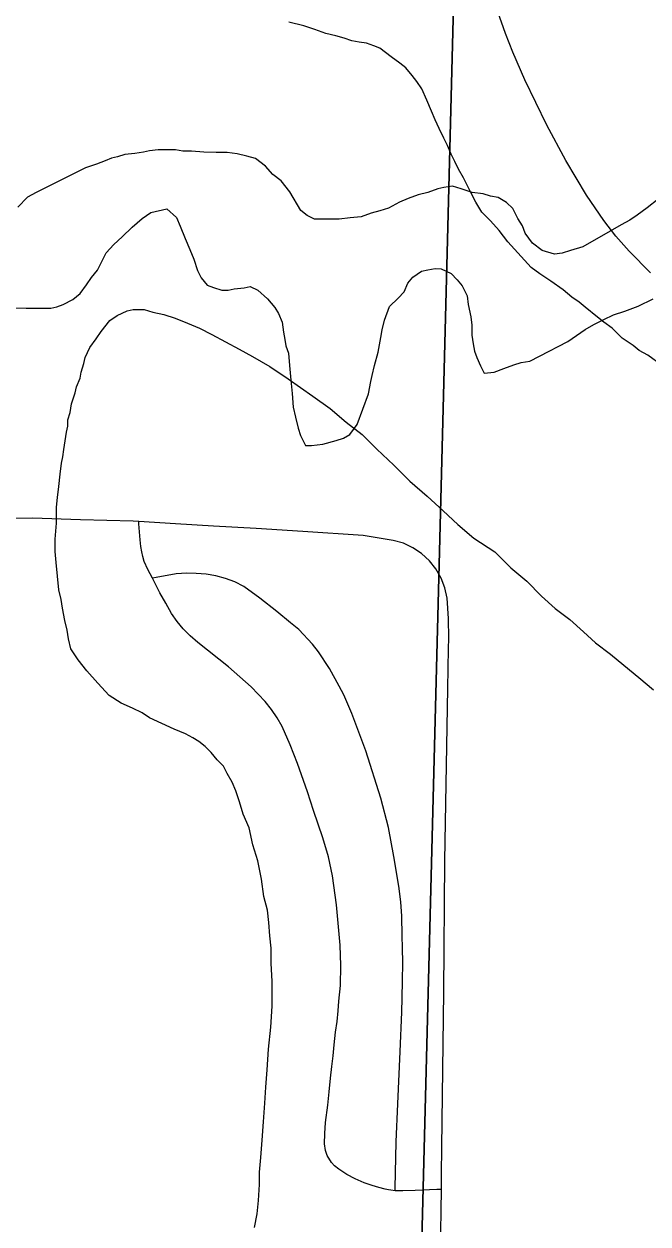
# Model space of a CAD drawing. Extents: x 2.4 to 73.1, y 4.5 to 25.6.
# Drawn here: x 46.4538 to 46.5501, y 18.828 to 19.0134 of the extents above; entities that cross this region are included whole.
import ezdxf

# ---------------------------------------------------------------- set-up
doc = ezdxf.new("R2010")
doc.units = 0
for name, color, linetype in [('GM_X_County_Road', 7, 'Continuous'), ('GM_X_Major_River', 7, 'Continuous'), ('GM_X_Section', 7, 'Continuous'), ('GM_X_Township_Road', 7, 'Continuous')]:
    doc.layers.add(name, color=color, linetype=linetype)

msp = doc.modelspace()

# ---------------------------------------------------------------- linework, layer by layer
at = {"layer": 'GM_X_County_Road'}
for points in [[(46.55047, 18.97496), (46.54719, 18.97827), (46.54516, 18.98058), (46.54326, 18.98304), (46.54063, 18.98692), (46.53743, 18.99228), (46.53448, 18.99778), (46.53107, 19.00477), (46.52922, 19.00902), (46.5281, 19.01191), (46.52607, 19.0178), (46.52428, 19.02378), (46.52354, 19.02681), (46.52295, 19.02987), (46.52234, 19.03447), (46.52202, 19.03909), (46.5219, 19.04219), (46.52183, 19.04686), (46.52183, 19.04996)], [(46.5182, 18.8333), (46.51823, 18.83559), (46.51829, 18.83981), (46.51858, 18.86379), (46.51875, 18.88407), (46.5192, 18.91071), (46.51932, 18.91688), (46.51935, 18.91841), (46.51931, 18.92152), (46.51909, 18.92467), (46.51876, 18.92626), (46.51817, 18.92777), (46.51736, 18.92918), (46.51635, 18.93045), (46.51515, 18.93155), (46.5138, 18.93245), (46.51234, 18.93316), (46.51076, 18.93359), (46.50924, 18.93386), (46.50614, 18.93433), (46.49682, 18.93497), (46.4896, 18.93541), (46.48301, 18.9358), (46.47716, 18.93615), (46.4715, 18.9365), (46.47064, 18.93655), (46.4625, 18.93679), (46.4551, 18.93701), (46.44636, 18.93697)], [(46.51808, 18.82352), (46.5182, 18.8333)]]:
    msp.add_lwpolyline(points, dxfattribs=at)
at = {"layer": 'GM_X_Major_River'}
for points in [[(46.55218, 18.96066), (46.55009, 18.96219), (46.54876, 18.96296), (46.54781, 18.96372), (46.5461, 18.96486), (46.54459, 18.96639), (46.54326, 18.96734), (46.54231, 18.96811), (46.54041, 18.96963), (46.53946, 18.9704), (46.53832, 18.97116), (46.53699, 18.9723), (46.53509, 18.97364), (46.53338, 18.97479), (46.53205, 18.97574), (46.52845, 18.97974), (46.52712, 18.98146), (46.52579, 18.98298), (46.52447, 18.98431), (46.52352, 18.98584), (46.52276, 18.98736), (46.52219, 18.9885), (46.52162, 18.98964), (46.52087, 18.99098), (46.5203, 18.99212), (46.51973, 18.99326), (46.51916, 18.99459), (46.51859, 18.99574), (46.51784, 18.99726), (46.51727, 18.99859), (46.5167, 18.99992), (46.51594, 19.00163), (46.51519, 19.00335), (46.51443, 19.00449), (46.51367, 19.00544), (46.51272, 19.00659), (46.51177, 19.00735), (46.51044, 19.0083), (46.50873, 19.00964), (46.50778, 19.01002), (46.50664, 19.01041), (46.5055, 19.0106), (46.50436, 19.01079), (46.50322, 19.01118), (46.50189, 19.01156), (46.50037, 19.01194), (46.49866, 19.01252), (46.49695, 19.0131), (46.49467, 19.01367)], [(46.48343, 18.99355), (46.48152, 18.99356), (46.47962, 18.99375), (46.47829, 18.99376), (46.47715, 18.99395), (46.47563, 18.99396), (46.47449, 18.99396), (46.47316, 18.99377), (46.47221, 18.99359), (46.47088, 18.9934), (46.46935, 18.99321), (46.46821, 18.99284), (46.46726, 18.99265), (46.46631, 18.99227), (46.46498, 18.99171), (46.46327, 18.99114), (46.46098, 18.99001), (46.45832, 18.98868), (46.45718, 18.98812), (46.45565, 18.98736), (46.45432, 18.98661), (46.4528, 18.98509)], [(46.55167, 18.98632), (46.54996, 18.98499), (46.54844, 18.98386), (46.54729, 18.9831), (46.54596, 18.98234), (46.54463, 18.98159), (46.54006, 18.97894), (46.53816, 18.97838), (46.53683, 18.978), (46.53569, 18.97781), (46.53378, 18.97839), (46.53227, 18.97953), (46.53113, 18.98106), (46.53075, 18.9822), (46.52999, 18.98334), (46.52923, 18.98486), (46.52828, 18.98582), (46.52696, 18.98658), (46.52581, 18.98677), (46.52467, 18.98716), (46.52296, 18.98735), (46.52125, 18.98793), (46.51992, 18.98831), (46.51859, 18.98813), (46.51764, 18.98794), (46.51612, 18.98737), (46.5146, 18.987), (46.51307, 18.98643), (46.51174, 18.98587), (46.51003, 18.98492), (46.5087, 18.98454), (46.50737, 18.98417), (46.50584, 18.9836), (46.50413, 18.98342), (46.50242, 18.98323), (46.50071, 18.98324), (46.49862, 18.98324), (46.49748, 18.98382), (46.49653, 18.98458), (46.49482, 18.98744), (46.49349, 18.98915), (46.49217, 18.99011), (46.49103, 18.99144), (46.48951, 18.99258), (46.48818, 18.99297), (46.48666, 18.99335), (46.48514, 18.99355), (46.48343, 18.99355)], [(46.45201, 18.96951), (46.4541, 18.9695), (46.45543, 18.9695), (46.45657, 18.96949), (46.4579, 18.96949), (46.45885, 18.96968), (46.4598, 18.97005), (46.46133, 18.97081), (46.46247, 18.97176), (46.46342, 18.97309), (46.46419, 18.97422), (46.46514, 18.97536), (46.4659, 18.97688), (46.46647, 18.97802), (46.46762, 18.97934), (46.46895, 18.98048), (46.47047, 18.982), (46.472, 18.98332), (46.47333, 18.98427), (46.4758, 18.98483), (46.47732, 18.9835), (46.47789, 18.98217), (46.47865, 18.98026), (46.4794, 18.97855), (46.47997, 18.97703), (46.48054, 18.97532), (46.48111, 18.97417), (46.48206, 18.97303), (46.48301, 18.97265), (46.48434, 18.97226), (46.48529, 18.97226), (46.48624, 18.97245), (46.48776, 18.97263), (46.48871, 18.97282), (46.48985, 18.97225), (46.49137, 18.97091), (46.49251, 18.96958), (46.49308, 18.96863), (46.49364, 18.96729), (46.49383, 18.96577), (46.49402, 18.96463), (46.49421, 18.96368), (46.49459, 18.96254), (46.49477, 18.96064), (46.49496, 18.95836), (46.49515, 18.95627), (46.49533, 18.95418), (46.49571, 18.95265), (46.49609, 18.95094), (46.49646, 18.9498), (46.49722, 18.94828), (46.49817, 18.94828), (46.49989, 18.94846), (46.50198, 18.94902), (46.50312, 18.9494), (46.50407, 18.94997), (46.50521, 18.95149), (46.50694, 18.95623), (46.50732, 18.95813), (46.50751, 18.95908), (46.50789, 18.9606), (46.50847, 18.96269), (46.50885, 18.96497), (46.50904, 18.96611), (46.50943, 18.96763), (46.51019, 18.96972), (46.51152, 18.97104), (46.51248, 18.97199), (46.51305, 18.97332), (46.51381, 18.97427), (46.51515, 18.97521), (46.5161, 18.9754), (46.51724, 18.97559), (46.51819, 18.97558), (46.51971, 18.97482), (46.52066, 18.97387), (46.52142, 18.97291), (46.52217, 18.97139), (46.52236, 18.97006), (46.52274, 18.96816), (46.52293, 18.96683), (46.52292, 18.96531), (46.52311, 18.96398), (46.5233, 18.96284), (46.52368, 18.96188), (46.52424, 18.96055), (46.52481, 18.95941), (46.52633, 18.9596), (46.52786, 18.96016), (46.52938, 18.96073), (46.53052, 18.9611)], [(46.53052, 18.9611), (46.53185, 18.96129), (46.53337, 18.96204), (46.53775, 18.96431), (46.53908, 18.96526), (46.54042, 18.9662), (46.54175, 18.96696), (46.54327, 18.96772), (46.5448, 18.96847), (46.54651, 18.96904), (46.5486, 18.96979), (46.55088, 18.97093)], [(46.48937, 18.82743), (46.48976, 18.82952), (46.48995, 18.83161), (46.49014, 18.83408), (46.49015, 18.83598), (46.49034, 18.83826), (46.49054, 18.84092), (46.49073, 18.84377), (46.49093, 18.84662), (46.49112, 18.84909), (46.49132, 18.85176), (46.49151, 18.85499), (46.4919, 18.8584), (46.4921, 18.86163), (46.4921, 18.86544), (46.49192, 18.86829), (46.49192, 18.87057), (46.49174, 18.87247), (46.49155, 18.87456), (46.49137, 18.87646), (46.4908, 18.87855), (46.49042, 18.88122), (46.48986, 18.88407), (46.4891, 18.88654), (46.48854, 18.8892), (46.48759, 18.8913), (46.48702, 18.8932), (46.48646, 18.89491), (46.48589, 18.89624), (46.48513, 18.89758), (46.48456, 18.89872), (46.48361, 18.89967), (46.48267, 18.90082), (46.48172, 18.90177), (46.48077, 18.90253), (46.47982, 18.9031), (46.47868, 18.90368), (46.47697, 18.90444), (46.47317, 18.90617), (46.47203, 18.90693), (46.47051, 18.90769), (46.4688, 18.90846), (46.4669, 18.90961), (46.46519, 18.91151), (46.46349, 18.91342), (46.46216, 18.91513), (46.46102, 18.91685), (46.46064, 18.91837), (46.46046, 18.9197), (46.46008, 18.92122), (46.4597, 18.92312), (46.45951, 18.92445), (46.45914, 18.92597), (46.45895, 18.92806), (46.45876, 18.93016), (46.45858, 18.93187), (46.45858, 18.93377), (46.45878, 18.93624), (46.45878, 18.93871), (46.45897, 18.94023), (46.45917, 18.94194), (46.45936, 18.94384), (46.45955, 18.94555), (46.45975, 18.9465), (46.45994, 18.94764), (46.46013, 18.94897), (46.46032, 18.9503), (46.46052, 18.95125), (46.46052, 18.9522), (46.4609, 18.95334), (46.46109, 18.95467), (46.46167, 18.95638), (46.46186, 18.95733), (46.46243, 18.95865), (46.46262, 18.9596), (46.46301, 18.96093), (46.4632, 18.96188), (46.46396, 18.9634), (46.46492, 18.96473), (46.46568, 18.96587), (46.46701, 18.96757), (46.46815, 18.96833), (46.46968, 18.96908), (46.47063, 18.96927), (46.47234, 18.96927), (46.47367, 18.96888), (46.47538, 18.9685), (46.47709, 18.96792), (46.47899, 18.96716), (46.48089, 18.96639), (46.48279, 18.96543), (46.48488, 18.96429), (46.48697, 18.96314)], [(46.48697, 18.96314), (46.48906, 18.96199), (46.49172, 18.96047), (46.49456, 18.95856), (46.49836, 18.95588), (46.50102, 18.95398), (46.50349, 18.95188), (46.50596, 18.94997), (46.50823, 18.94768), (46.51089, 18.9452), (46.51336, 18.94273), (46.51601, 18.94044), (46.51848, 18.93815), (46.52076, 18.93605), (46.52323, 18.93395), (46.52646, 18.93185), (46.52892, 18.92937), (46.53139, 18.92728), (46.53367, 18.92499), (46.53576, 18.92308), (46.53803, 18.92137), (46.54012, 18.91946), (46.54202, 18.91774), (46.5443, 18.91602), (46.54639, 18.91431), (46.54866, 18.9124), (46.55094, 18.91049)]]:
    msp.add_lwpolyline(points, dxfattribs=at)
at = {"layer": 'GM_X_Section'}
for points in [[(46.52121, 19.06037), (46.5083, 18.5566), (46.01926, 18.56597), (46.0333, 19.06972)], [(47.02331, 19.04995), (47.0144, 18.54724), (46.5083, 18.5566), (46.52121, 19.06037)]]:
    msp.add_lwpolyline(points, close=True, dxfattribs=at)
at = {"layer": 'GM_X_Township_Road'}
for points in [[(46.47363, 18.92778), (46.47291, 18.92911), (46.47234, 18.93031), (46.4721, 18.93109), (46.47195, 18.93183), (46.47181, 18.93264), (46.4717, 18.93368), (46.47152, 18.93615), (46.4715, 18.9365)], [(46.51107, 18.8331), (46.51108, 18.83349), (46.51123, 18.84068), (46.51149, 18.84653), (46.51184, 18.8546), (46.51211, 18.86068), (46.51216, 18.86289), (46.51221, 18.86554), (46.51227, 18.8683), (46.51221, 18.87062), (46.51216, 18.8725), (46.5121, 18.87554), (46.51193, 18.87775), (46.51165, 18.88018), (46.51088, 18.88477), (46.51004, 18.88924), (46.50888, 18.89377), (46.50656, 18.9011), (46.50438, 18.90687), (46.50315, 18.90972), (46.50241, 18.91109), (46.50096, 18.91382), (46.49926, 18.91638), (46.49829, 18.91757), (46.4962, 18.91982), (46.49493, 18.92086), (46.49281, 18.9226), (46.49018, 18.92465), (46.48769, 18.92646), (46.48633, 18.92718), (46.4849, 18.92772), (46.48341, 18.92813), (46.48189, 18.92837), (46.48034, 18.92848), (46.47889, 18.92855), (46.47726, 18.92841), (46.47418, 18.92787), (46.47363, 18.92778)], [(46.51107, 18.8331), (46.5104, 18.83318), (46.51002, 18.83326), (46.50951, 18.83336), (46.50856, 18.83362), (46.50753, 18.8339), (46.5063, 18.83432), (46.50488, 18.83492), (46.50361, 18.83563), (46.50238, 18.83645), (46.50169, 18.83693), (46.50122, 18.83746), (46.5006, 18.83856), (46.50032, 18.83934), (46.50014, 18.84033), (46.50019, 18.84193), (46.50031, 18.84362), (46.50066, 18.8463), (46.50088, 18.84839), (46.50111, 18.85048), (46.5013, 18.85229), (46.50148, 18.85394), (46.50167, 18.85567), (46.50188, 18.85762), (46.5021, 18.85925), (46.50228, 18.86088), (46.50239, 18.8624), (46.50263, 18.8648), (46.50269, 18.86793), (46.50256, 18.87107), (46.50203, 18.87728), (46.50138, 18.88177), (46.50076, 18.88469), (46.49992, 18.88765), (46.49849, 18.89185), (46.49753, 18.89476), (46.49602, 18.89912), (46.49484, 18.90199), (46.49361, 18.90485), (46.49286, 18.9062), (46.49196, 18.90747), (46.49098, 18.90868), (46.48882, 18.91094), (46.48532, 18.91405), (46.48061, 18.91782), (46.47945, 18.91884), (46.47837, 18.91991), (46.4774, 18.92106), (46.47657, 18.92232), (46.47567, 18.9239), (46.47475, 18.9255), (46.47415, 18.92671), (46.47363, 18.92778)], [(46.5182, 18.8333), (46.51749, 18.83327), (46.51414, 18.83316), (46.51227, 18.83311), (46.51164, 18.83309), (46.51107, 18.8331)]]:
    msp.add_lwpolyline(points, dxfattribs=at)

doc.saveas('drawing.dxf')
